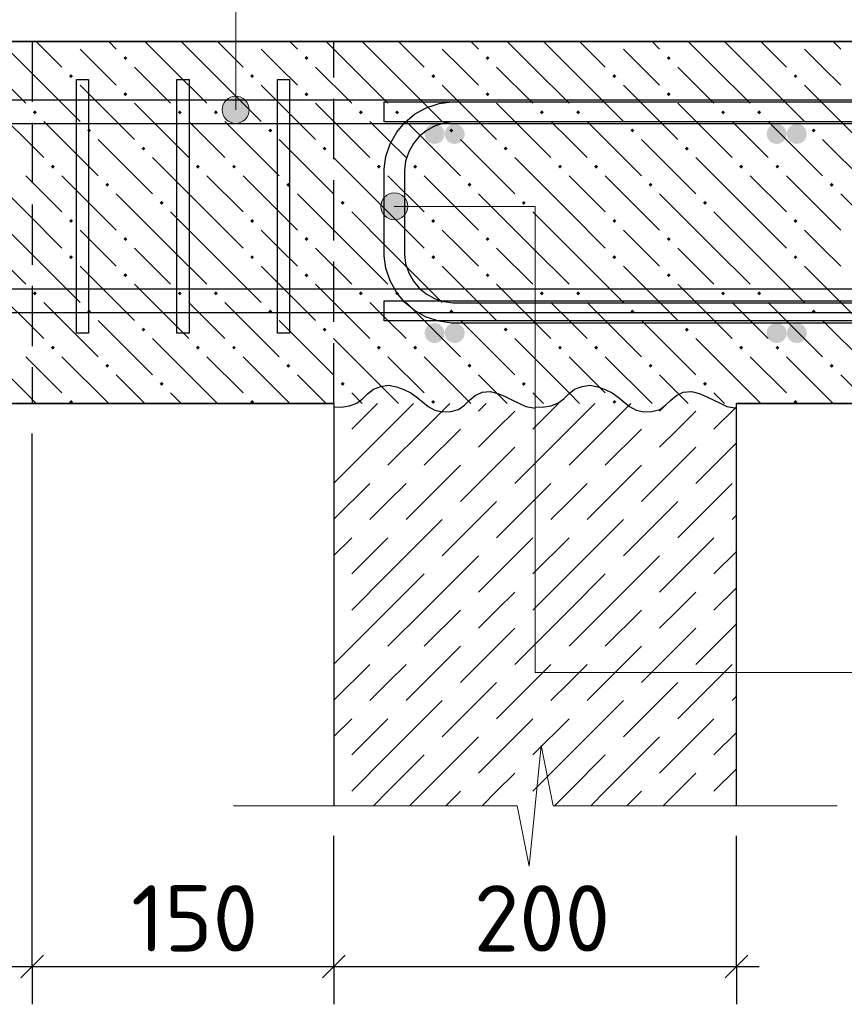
# Model space of a CAD drawing. Header units: millimetres. Extents: x 40580 to 1930067, y -240640 to 81020.
# Tile 496 of 656: x 1171554 to 1174286, y -217008 to -213744. Entities that reach past the tile are written whole.
import ezdxf

# ---------------------------------------------------------------- set-up
doc = ezdxf.new("R2010")
doc.units = ezdxf.units.MM
doc.linetypes.add('______2', pattern=[270, 200, -70])
for name, color, linetype, lineweight in [('Standard', 7, 'Continuous', 25), ('ЖБ Перекрытие верхний уровень', 7, 'Continuous', 35), ('Позиционная метка номер позиции', 7, 'Continuous', 13), ('Примечания', 7, 'Continuous', 13), ('Ребро вкладыша арматура S1', 52, 'Continuous', 25), ('Ребро вкладыша арматура поперечная AW', 52, 'Continuous', 25), ('Фоновоя арматура Х1', 52, 'Continuous', 25)]:
    doc.layers.add(name, color=color, linetype=linetype, lineweight=lineweight)
doc.layers.add('ЖБ Стена верхний уровень', color=7, linetype='______2', true_color=0x656565)
doc.styles.add('ISOCPEUR', font='isocpeur.ttf')

msp = doc.modelspace()

# ---------------------------------------------------------------- hatches: boundary and pattern name
at = {"layer": 'ЖБ Перекрытие верхний уровень', "linetype": 'Continuous', "lineweight": -3, "transparency": 33554687}
for points in [[(1171725.5, -213815.9), (1171723.9, -213817.5), (1171722.3, -213815.9)], [(1172325.5, -213815.9), (1172323.9, -213817.5), (1172322.3, -213815.9)], [(1172925.5, -213815.9), (1172923.9, -213817.5), (1172922.3, -213815.9)], [(1173525.5, -213815.9), (1173523.9, -213817.5), (1173522.3, -213815.9)], [(1174125.5, -213815.9), (1174123.9, -213817.5), (1174122.3, -213815.9)], [(1171897.4, -213871), (1171903.9, -213864.5), (1171910.4, -213871), (1171903.9, -213877.5)], [(1172497.4, -213871), (1172503.9, -213864.5), (1172510.4, -213871), (1172503.9, -213877.5)], [(1173097.4, -213871), (1173103.9, -213864.5), (1173110.4, -213871), (1173103.9, -213877.5)], [(1173697.4, -213871), (1173703.9, -213864.5), (1173710.4, -213871), (1173703.9, -213877.5)], [(1171717.4, -213931), (1171723.9, -213924.5), (1171730.4, -213931), (1171723.9, -213937.5)], [(1172317.4, -213931), (1172323.9, -213924.5), (1172330.4, -213931), (1172323.9, -213937.5)], [(1172917.4, -213931), (1172923.9, -213924.5), (1172930.4, -213931), (1172923.9, -213937.5)], [(1173517.4, -213931), (1173523.9, -213924.5), (1173530.4, -213931), (1173523.9, -213937.5)], [(1174117.4, -213931), (1174123.9, -213924.5), (1174130.4, -213931), (1174123.9, -213937.5)], [(1171897.4, -213991), (1171903.9, -213984.5), (1171910.4, -213991), (1171903.9, -213997.5)], [(1172497.4, -213991), (1172503.9, -213984.5), (1172510.4, -213991), (1172503.9, -213997.5)], [(1173097.4, -213991), (1173103.9, -213984.5), (1173110.4, -213991), (1173103.9, -213997.5)], [(1173697.4, -213991), (1173703.9, -213984.5), (1173710.4, -213991), (1173703.9, -213997.5)], [(1171597.4, -214051), (1171603.9, -214044.5), (1171610.4, -214051), (1171603.9, -214057.5)], [(1172077.4, -214051), (1172083.9, -214044.5), (1172090.4, -214051), (1172083.9, -214057.5)], [(1172197.4, -214051), (1172203.9, -214044.5), (1172210.4, -214051), (1172203.9, -214057.5)], [(1172677.4, -214051), (1172683.9, -214044.5), (1172690.4, -214051), (1172683.9, -214057.5)], [(1172797.4, -214051), (1172803.9, -214044.5), (1172810.4, -214051), (1172803.9, -214057.5)], [(1173277.4, -214051), (1173283.9, -214044.5), (1173290.4, -214051), (1173283.9, -214057.5)], [(1173397.4, -214051), (1173403.9, -214044.5), (1173410.4, -214051), (1173403.9, -214057.5)], [(1173877.4, -214051), (1173883.9, -214044.5), (1173890.4, -214051), (1173883.9, -214057.5)], [(1173997.4, -214051), (1174003.9, -214044.5), (1174010.4, -214051), (1174003.9, -214057.5)], [(1171777.4, -214111), (1171783.9, -214104.5), (1171790.4, -214111), (1171783.9, -214117.5)], [(1172377.4, -214111), (1172383.9, -214104.5), (1172390.4, -214111), (1172383.9, -214117.5)], [(1172977.4, -214111), (1172983.9, -214104.5), (1172990.4, -214111), (1172983.9, -214117.5)], [(1173577.4, -214111), (1173583.9, -214104.5), (1173590.4, -214111), (1173583.9, -214117.5)], [(1174177.4, -214111), (1174183.9, -214104.5), (1174190.4, -214111), (1174183.9, -214117.5)], [(1171957.4, -214171), (1171963.9, -214164.5), (1171970.4, -214171), (1171963.9, -214177.5)], [(1172557.4, -214171), (1172563.9, -214164.5), (1172570.4, -214171), (1172563.9, -214177.5)], [(1173157.4, -214171), (1173163.9, -214164.5), (1173170.4, -214171), (1173163.9, -214177.5)], [(1173757.4, -214171), (1173763.9, -214164.5), (1173770.4, -214171), (1173763.9, -214177.5)], [(1171657.4, -214231), (1171663.9, -214224.5), (1171670.4, -214231), (1171663.9, -214237.5)], [(1172137.4, -214231), (1172143.9, -214224.5), (1172150.4, -214231), (1172143.9, -214237.5)], [(1172257.4, -214231), (1172263.9, -214224.5), (1172270.4, -214231), (1172263.9, -214237.5)], [(1172737.4, -214231), (1172743.9, -214224.5), (1172750.4, -214231), (1172743.9, -214237.5)], [(1172857.4, -214231), (1172863.9, -214224.5), (1172870.4, -214231), (1172863.9, -214237.5)], [(1173337.4, -214231), (1173343.9, -214224.5), (1173350.4, -214231), (1173343.9, -214237.5)], [(1173457.4, -214231), (1173463.9, -214224.5), (1173470.4, -214231), (1173463.9, -214237.5)], [(1173937.4, -214231), (1173943.9, -214224.5), (1173950.4, -214231), (1173943.9, -214237.5)], [(1174057.4, -214231), (1174063.9, -214224.5), (1174070.4, -214231), (1174063.9, -214237.5)], [(1171837.4, -214291), (1171843.9, -214284.5), (1171850.4, -214291), (1171843.9, -214297.5)], [(1172437.4, -214291), (1172443.9, -214284.5), (1172450.4, -214291), (1172443.9, -214297.5)], [(1173037.4, -214291), (1173043.9, -214284.5), (1173050.4, -214291), (1173043.9, -214297.5)], [(1173637.4, -214291), (1173643.9, -214284.5), (1173650.4, -214291), (1173643.9, -214297.5)], [(1174237.4, -214291), (1174243.9, -214284.5), (1174250.4, -214291), (1174243.9, -214297.5)], [(1172017.4, -214351), (1172023.9, -214344.5), (1172030.4, -214351), (1172023.9, -214357.5)], [(1172617.4, -214351), (1172623.9, -214344.5), (1172630.4, -214351), (1172623.9, -214357.5)], [(1173217.4, -214351), (1173223.9, -214344.5), (1173230.4, -214351), (1173223.9, -214357.5)], [(1173817.4, -214351), (1173823.9, -214344.5), (1173830.4, -214351), (1173823.9, -214357.5)], [(1171717.4, -214411), (1171723.9, -214404.5), (1171730.4, -214411), (1171723.9, -214417.5)], [(1172317.4, -214411), (1172323.9, -214404.5), (1172330.4, -214411), (1172323.9, -214417.5)], [(1172917.4, -214411), (1172923.9, -214404.5), (1172930.4, -214411), (1172923.9, -214417.5)], [(1173517.4, -214411), (1173523.9, -214404.5), (1173530.4, -214411), (1173523.9, -214417.5)], [(1174117.4, -214411), (1174123.9, -214404.5), (1174130.4, -214411), (1174123.9, -214417.5)], [(1171897.4, -214471), (1171903.9, -214464.5), (1171910.4, -214471), (1171903.9, -214477.5)], [(1172497.4, -214471), (1172503.9, -214464.5), (1172510.4, -214471), (1172503.9, -214477.5)], [(1173097.4, -214471), (1173103.9, -214464.5), (1173110.4, -214471), (1173103.9, -214477.5)], [(1173697.4, -214471), (1173703.9, -214464.5), (1173710.4, -214471), (1173703.9, -214477.5)], [(1171717.4, -214531), (1171723.9, -214524.5), (1171730.4, -214531), (1171723.9, -214537.5)], [(1172317.4, -214531), (1172323.9, -214524.5), (1172330.4, -214531), (1172323.9, -214537.5)], [(1172917.4, -214531), (1172923.9, -214524.5), (1172930.4, -214531), (1172923.9, -214537.5)], [(1173517.4, -214531), (1173523.9, -214524.5), (1173530.4, -214531), (1173523.9, -214537.5)], [(1174117.4, -214531), (1174123.9, -214524.5), (1174130.4, -214531), (1174123.9, -214537.5)], [(1171897.4, -214591), (1171903.9, -214584.5), (1171910.4, -214591), (1171903.9, -214597.5)], [(1172497.4, -214591), (1172503.9, -214584.5), (1172510.4, -214591), (1172503.9, -214597.5)], [(1173097.4, -214591), (1173103.9, -214584.5), (1173110.4, -214591), (1173103.9, -214597.5)], [(1173697.4, -214591), (1173703.9, -214584.5), (1173710.4, -214591), (1173703.9, -214597.5)], [(1171597.4, -214651), (1171603.9, -214644.5), (1171610.4, -214651), (1171603.9, -214657.5)], [(1172077.4, -214651), (1172083.9, -214644.5), (1172090.4, -214651), (1172083.9, -214657.5)], [(1172197.4, -214651), (1172203.9, -214644.5), (1172210.4, -214651), (1172203.9, -214657.5)], [(1172677.4, -214651), (1172683.9, -214644.5), (1172690.4, -214651), (1172683.9, -214657.5)], [(1172797.4, -214651), (1172803.9, -214644.5), (1172810.4, -214651), (1172803.9, -214657.5)], [(1173277.4, -214651), (1173283.9, -214644.5), (1173290.4, -214651), (1173283.9, -214657.5)], [(1173397.4, -214651), (1173403.9, -214644.5), (1173410.4, -214651), (1173403.9, -214657.5)], [(1173877.4, -214651), (1173883.9, -214644.5), (1173890.4, -214651), (1173883.9, -214657.5)], [(1173997.4, -214651), (1174003.9, -214644.5), (1174010.4, -214651), (1174003.9, -214657.5)], [(1171777.4, -214711), (1171783.9, -214704.5), (1171790.4, -214711), (1171783.9, -214717.5)], [(1172377.4, -214711), (1172383.9, -214704.5), (1172390.4, -214711), (1172383.9, -214717.5)], [(1172977.4, -214711), (1172983.9, -214704.5), (1172990.4, -214711), (1172983.9, -214717.5)], [(1173577.4, -214711), (1173583.9, -214704.5), (1173590.4, -214711), (1173583.9, -214717.5)], [(1174177.4, -214711), (1174183.9, -214704.5), (1174190.4, -214711), (1174183.9, -214717.5)], [(1171957.4, -214771), (1171963.9, -214764.5), (1171970.4, -214771), (1171963.9, -214777.5)], [(1172557.4, -214771), (1172563.9, -214764.5), (1172570.4, -214771), (1172563.9, -214777.5)], [(1173157.4, -214771), (1173163.9, -214764.5), (1173170.4, -214771), (1173163.9, -214777.5)], [(1173757.4, -214771), (1173763.9, -214764.5), (1173770.4, -214771), (1173763.9, -214777.5)], [(1171657.4, -214831), (1171663.9, -214824.5), (1171670.4, -214831), (1171663.9, -214837.5)], [(1172137.4, -214831), (1172143.9, -214824.5), (1172150.4, -214831), (1172143.9, -214837.5)], [(1172257.4, -214831), (1172263.9, -214824.5), (1172270.4, -214831), (1172263.9, -214837.5)], [(1172737.4, -214831), (1172743.9, -214824.5), (1172750.4, -214831), (1172743.9, -214837.5)], [(1172857.4, -214831), (1172863.9, -214824.5), (1172870.4, -214831), (1172863.9, -214837.5)], [(1173337.4, -214831), (1173343.9, -214824.5), (1173350.4, -214831), (1173343.9, -214837.5)], [(1173457.4, -214831), (1173463.9, -214824.5), (1173470.4, -214831), (1173463.9, -214837.5)], [(1173937.4, -214831), (1173943.9, -214824.5), (1173950.4, -214831), (1173943.9, -214837.5)], [(1174057.4, -214831), (1174063.9, -214824.5), (1174070.4, -214831), (1174063.9, -214837.5)], [(1171837.4, -214891), (1171843.9, -214884.5), (1171850.4, -214891), (1171843.9, -214897.5)], [(1172437.4, -214891), (1172443.9, -214884.5), (1172450.4, -214891), (1172443.9, -214897.5)], [(1173037.4, -214891), (1173043.9, -214884.5), (1173050.4, -214891), (1173043.9, -214897.5)], [(1173637.4, -214891), (1173643.9, -214884.5), (1173650.4, -214891), (1173643.9, -214897.5)], [(1174237.4, -214891), (1174243.9, -214884.5), (1174250.4, -214891), (1174243.9, -214897.5)], [(1172017.4, -214951), (1172023.9, -214944.5), (1172030.4, -214951), (1172023.9, -214957.5)], [(1172617.4, -214951), (1172623.9, -214944.5), (1172630.4, -214951), (1172623.9, -214957.5)], [(1173217.4, -214951), (1173223.9, -214944.5), (1173230.4, -214951), (1173223.9, -214957.5)], [(1173817.4, -214951), (1173823.9, -214944.5), (1173830.4, -214951), (1173823.9, -214957.5)], [(1171717.4, -215011), (1171723.9, -215004.5), (1171730.4, -215011), (1171725.4, -215015.9), (1171722.3, -215015.9)], [(1172317.4, -215011), (1172323.9, -215004.5), (1172330.4, -215011), (1172325.4, -215015.9), (1172322.3, -215015.9)], [(1172917.4, -215011), (1172923.9, -215004.5), (1172930.4, -215011), (1172925.4, -215015.9), (1172922.3, -215015.9)], [(1173517.4, -215011), (1173523.9, -215004.5), (1173530.4, -215011), (1173525.4, -215015.9), (1173522.3, -215015.9)], [(1174117.4, -215011), (1174123.9, -215004.5), (1174130.4, -215011), (1174125.4, -215015.9), (1174122.3, -215015.9)]]:
    msp.add_hatch(color=7, dxfattribs=at).paths.add_polyline_path(points, flags=16)
at = {"layer": 'Позиционная метка номер позиции', "linetype": 'Continuous', "lineweight": 13, "transparency": 33554687}
for points in [[(1172230.7, -214020.1), (1172308.1, -214020.1), (1172291.9, -214003.9)], [(1172230.7, -214020.1), (1172291.9, -214003.9), (1172246.9, -214003.9)], [(1172246.9, -214003.9), (1172291.9, -214003.9), (1172269.4, -213997.6)], [(1172224.4, -214042.6), (1172314.4, -214042.6), (1172308.1, -214020.1)], [(1172224.4, -214042.6), (1172308.1, -214020.1), (1172230.7, -214020.1)], [(1172230.7, -214065.1), (1172314.4, -214042.6), (1172224.4, -214042.6)], [(1172230.7, -214065.1), (1172308.1, -214065.1), (1172314.4, -214042.6)], [(1172246.9, -214081.3), (1172308.1, -214065.1), (1172230.7, -214065.1)], [(1172246.9, -214081.3), (1172291.9, -214081.3), (1172308.1, -214065.1)], [(1172291.9, -214081.3), (1172246.9, -214081.3), (1172269.4, -214087.6)], [(1172756.2, -214340.1), (1172772.4, -214401.3), (1172772.4, -214323.9)], [(1172772.4, -214323.9), (1172794.9, -214407.6), (1172794.9, -214317.6)], [(1172772.4, -214323.9), (1172772.4, -214401.3), (1172794.9, -214407.6)], [(1172794.9, -214317.6), (1172794.9, -214407.6), (1172817.4, -214401.3)], [(1172794.9, -214317.6), (1172817.4, -214401.3), (1172817.4, -214323.9)], [(1172817.4, -214323.9), (1172817.4, -214401.3), (1172833.6, -214385.1)], [(1172817.4, -214323.9), (1172833.6, -214385.1), (1172833.6, -214340.1)], [(1172756.2, -214385.1), (1172756.2, -214340.1), (1172749.9, -214362.6)], [(1172756.2, -214340.1), (1172756.2, -214385.1), (1172772.4, -214401.3)], [(1172833.6, -214340.1), (1172833.6, -214385.1), (1172839.9, -214362.6)]]:
    msp.add_hatch(color=7, dxfattribs=at).paths.add_polyline_path(points)
at = {"layer": 'Фоновоя арматура Х1', "linetype": 'Continuous', "lineweight": -3, "transparency": 33554687}
for points in [[(1172961.6, -214122.6), (1172959, -214109.9), (1172951.8, -214099), (1172941, -214091.8), (1172928.2, -214089.3), (1172915.5, -214091.8), (1172904.7, -214099), (1172897.4, -214109.9), (1172894.9, -214122.6), (1172897.4, -214135.4), (1172904.7, -214146.2), (1172915.5, -214153.4), (1172928.2, -214155.9), (1172941, -214153.4), (1172951.8, -214146.2), (1172959, -214135.4)], [(1173028.2, -214122.6), (1173025.7, -214109.9), (1173018.5, -214099), (1173007.7, -214091.8), (1172994.9, -214089.3), (1172982.2, -214091.8), (1172971.3, -214099), (1172964.1, -214109.9), (1172961.6, -214122.6), (1172964.1, -214135.4), (1172971.3, -214146.2), (1172982.2, -214153.4), (1172994.9, -214155.9), (1173007.7, -214153.4), (1173018.5, -214146.2), (1173025.7, -214135.4)], [(1174094.9, -214122.6), (1174092.4, -214109.9), (1174085.1, -214099), (1174074.3, -214091.8), (1174061.6, -214089.3), (1174048.8, -214091.8), (1174038, -214099), (1174030.8, -214109.9), (1174028.2, -214122.6), (1174030.8, -214135.4), (1174038, -214146.2), (1174048.8, -214153.4), (1174061.6, -214155.9), (1174074.3, -214153.4), (1174085.1, -214146.2), (1174092.4, -214135.4)], [(1174161.6, -214122.6), (1174159, -214109.9), (1174151.8, -214099), (1174141, -214091.8), (1174128.2, -214089.3), (1174115.5, -214091.8), (1174104.7, -214099), (1174097.4, -214109.9), (1174094.9, -214122.6), (1174097.4, -214135.4), (1174104.7, -214146.2), (1174115.5, -214153.4), (1174128.2, -214155.9), (1174141, -214153.4), (1174151.8, -214146.2), (1174159, -214135.4)], [(1172961.6, -214782.6), (1172959, -214769.8), (1172951.8, -214759), (1172941, -214751.8), (1172928.2, -214749.3), (1172915.5, -214751.8), (1172904.7, -214759), (1172897.4, -214769.8), (1172894.9, -214782.6), (1172897.4, -214795.4), (1172904.7, -214806.2), (1172915.5, -214813.4), (1172928.2, -214815.9), (1172941, -214813.4), (1172951.8, -214806.2), (1172959, -214795.4)], [(1173028.2, -214782.6), (1173025.7, -214769.8), (1173018.5, -214759), (1173007.7, -214751.8), (1172994.9, -214749.3), (1172982.2, -214751.8), (1172971.3, -214759), (1172964.1, -214769.8), (1172961.6, -214782.6), (1172964.1, -214795.4), (1172971.3, -214806.2), (1172982.2, -214813.4), (1172994.9, -214815.9), (1173007.7, -214813.4), (1173018.5, -214806.2), (1173025.7, -214795.4)], [(1174094.9, -214782.6), (1174092.4, -214769.8), (1174085.1, -214759), (1174074.3, -214751.8), (1174061.6, -214749.3), (1174048.8, -214751.8), (1174038, -214759), (1174030.8, -214769.8), (1174028.2, -214782.6), (1174030.8, -214795.4), (1174038, -214806.2), (1174048.8, -214813.4), (1174061.6, -214815.9), (1174074.3, -214813.4), (1174085.1, -214806.2), (1174092.4, -214795.4)], [(1174161.6, -214782.6), (1174159, -214769.8), (1174151.8, -214759), (1174141, -214751.8), (1174128.2, -214749.3), (1174115.5, -214751.8), (1174104.7, -214759), (1174097.4, -214769.8), (1174094.9, -214782.6), (1174097.4, -214795.4), (1174104.7, -214806.2), (1174115.5, -214813.4), (1174128.2, -214815.9), (1174141, -214813.4), (1174151.8, -214806.2), (1174159, -214795.4)]]:
    msp.add_hatch(color=7, dxfattribs=at).paths.add_polyline_path(points)

# ---------------------------------------------------------------- linework, layer by layer
at = {"color": 38, "linetype": 'Continuous', "lineweight": 25, "true_color": 0x5f1e0f, "transparency": 33554687}
for points in [[(1175628.2, -214749.3), (1172983.9, -214749.3), (1172943.2, -214743.6), (1172900.9, -214729.7), (1172861.9, -214707.8), (1172829.8, -214681), (1172803, -214648.9), (1172781.2, -214610), (1172767.2, -214567.6), (1172761.6, -214527), (1172761.6, -214238.2), (1172767.2, -214197.6), (1172781.2, -214155.2), (1172803, -214116.3), (1172829.8, -214084.2), (1172861.9, -214057.4), (1172900.9, -214035.6), (1172943.2, -214021.6), (1172983.9, -214015.9), (1175628.2, -214015.9)], [(1175628.2, -214749.3), (1172983.9, -214749.3), (1172943.2, -214743.6), (1172900.9, -214729.7), (1172861.9, -214707.8), (1172829.8, -214681), (1172803, -214648.9), (1172781.2, -214610), (1172767.2, -214567.6), (1172761.6, -214527), (1172761.6, -214238.2), (1172767.2, -214197.6), (1172781.2, -214155.2), (1172803, -214116.3), (1172829.8, -214084.2), (1172861.9, -214057.4), (1172900.9, -214035.6), (1172943.2, -214021.6), (1172983.9, -214015.9), (1175628.2, -214015.9)], [(1175628.2, -214749.3), (1172983.9, -214749.3), (1172943.2, -214743.6), (1172900.9, -214729.7), (1172861.9, -214707.8), (1172829.8, -214681), (1172803, -214648.9), (1172781.2, -214610), (1172767.2, -214567.6), (1172761.6, -214527), (1172761.6, -214238.2), (1172767.2, -214197.6), (1172781.2, -214155.2), (1172803, -214116.3), (1172829.8, -214084.2), (1172861.9, -214057.4), (1172900.9, -214035.6), (1172943.2, -214021.6), (1172983.9, -214015.9), (1175628.2, -214015.9)], [(1175628.2, -214082.6), (1172988.5, -214082.6), (1172958.4, -214086.8), (1172927.9, -214096.9), (1172899.9, -214112.5), (1172877.1, -214131.5), (1172858.1, -214154.3), (1172842.5, -214182.2), (1172832.4, -214212.7), (1172828.2, -214242.9), (1172828.2, -214522.3), (1172832.4, -214552.5), (1172842.5, -214583), (1172858.1, -214610.9), (1172877.1, -214633.7), (1172899.9, -214652.7), (1172927.9, -214668.3), (1172958.4, -214678.4), (1172988.5, -214682.6), (1175628.2, -214682.6)], [(1175628.2, -214082.6), (1172988.5, -214082.6), (1172958.4, -214086.8), (1172927.9, -214096.9), (1172899.9, -214112.5), (1172877.1, -214131.5), (1172858.1, -214154.3), (1172842.5, -214182.2), (1172832.4, -214212.7), (1172828.2, -214242.9), (1172828.2, -214522.3), (1172832.4, -214552.5), (1172842.5, -214583), (1172858.1, -214610.9), (1172877.1, -214633.7), (1172899.9, -214652.7), (1172927.9, -214668.3), (1172958.4, -214678.4), (1172988.5, -214682.6), (1175628.2, -214682.6)], [(1175628.2, -214082.6), (1172988.5, -214082.6), (1172958.4, -214086.8), (1172927.9, -214096.9), (1172899.9, -214112.5), (1172877.1, -214131.5), (1172858.1, -214154.3), (1172842.5, -214182.2), (1172832.4, -214212.7), (1172828.2, -214242.9), (1172828.2, -214522.3), (1172832.4, -214552.5), (1172842.5, -214583), (1172858.1, -214610.9), (1172877.1, -214633.7), (1172899.9, -214652.7), (1172927.9, -214668.3), (1172958.4, -214678.4), (1172988.5, -214682.6), (1175628.2, -214682.6)]]:
    msp.add_lwpolyline(points, dxfattribs=at)
at = {"layer": 'Standard', "color": 251, "linetype": 'Continuous', "lineweight": -3, "true_color": 0x656565, "transparency": 33554687}
for p, q in [((1173928.2, -216882.6), (1173928.2, -216449.3)), ((1171594.9, -216882.6), (1171594.9, -216757.6)), ((1172594.9, -216882.6), (1172594.9, -216757.6)), ((1173928.2, -216882.6), (1173928.2, -216757.6)), ((1171594.9, -216882.6), (1171594.9, -217007.6)), ((1172594.9, -216882.6), (1172594.9, -217007.6)), ((1173928.2, -216882.6), (1173928.2, -217007.6))]:
    msp.add_line(p, q, dxfattribs=at)
at = {"layer": 'Standard', "color": 7, "linetype": 'Continuous', "lineweight": 25, "transparency": 33554687}
for p, q in [((1171557.4, -216920.1), (1171632.4, -216845.1)), ((1172557.4, -216920.1), (1172632.4, -216845.1)), ((1173890.7, -216920.1), (1173965.7, -216845.1))]:
    msp.add_line(p, q, dxfattribs=at)
at = {"layer": 'Standard', "color": 7, "linetype": 'Continuous', "lineweight": -3, "transparency": 33554687}
for p, q in [((1162394.9, -216882.6), (1171594.9, -216882.6)), ((1171594.9, -216882.6), (1172594.9, -216882.6)), ((1172594.9, -216882.6), (1173928.2, -216882.6)), ((1173928.2, -216882.6), (1174003.2, -216882.6))]:
    msp.add_line(p, q, dxfattribs=at)
at = {"layer": 'Standard', "color": 251, "linetype": 'Continuous', "lineweight": -3, "true_color": 0x656565, "transparency": 33554687}
for points in [[(1171594.9, -216882.6), (1171594.9, -216865.6), (1171594.9, -216865.6), (1171594.9, -216865.6), (1171594.9, -216865.6), (1171594.9, -215115.9)], [(1172594.9, -216882.6), (1172594.9, -216865.6), (1172594.9, -216865.6), (1172594.9, -216449.3)]]:
    msp.add_lwpolyline(points, dxfattribs=at)
at = {"layer": 'ЖБ Перекрытие верхний уровень', "transparency": 33554687}
for p, q in [((1178928.2, -213815.9), (1162394.9, -213815.9)), ((1162394.9, -215015.9), (1172594.9, -215015.9)), ((1173928.2, -215015.9), (1178928.2, -215015.9))]:
    msp.add_line(p, q, dxfattribs=at)
at = {"layer": 'ЖБ Перекрытие верхний уровень', "color": 9, "linetype": 'Continuous', "lineweight": -3, "true_color": 0xc7c7c7, "transparency": 33554687}
for p, q in [((1171488.8, -213815.9), (1171573.9, -213901)), ((1171608.8, -213815.9), (1171693.9, -213901)), ((1171813.9, -213901), (1171753.9, -213841)), ((1171848.8, -213815.9), (1171873.9, -213841)), ((1172053.9, -213901), (1171968.8, -213815.9)), ((1172088.8, -213815.9), (1172173.9, -213901)), ((1172208.8, -213815.9), (1172293.9, -213901)), ((1172413.9, -213901), (1172353.9, -213841)), ((1172448.8, -213815.9), (1172473.9, -213841)), ((1172653.9, -213901), (1172568.8, -213815.9)), ((1172688.8, -213815.9), (1172773.9, -213901)), ((1172808.8, -213815.9), (1172893.9, -213901)), ((1173013.9, -213901), (1172953.9, -213841)), ((1173048.8, -213815.9), (1173073.9, -213841)), ((1173253.9, -213901), (1173168.8, -213815.9)), ((1173288.8, -213815.9), (1173373.9, -213901)), ((1173408.8, -213815.9), (1173493.9, -213901)), ((1173613.9, -213901), (1173553.9, -213841)), ((1173648.8, -213815.9), (1173673.9, -213841)), ((1173853.9, -213901), (1173768.8, -213815.9)), ((1173888.8, -213815.9), (1173973.9, -213901)), ((1174008.8, -213815.9), (1174093.9, -213901)), ((1174213.9, -213901), (1174153.9, -213841)), ((1174248.8, -213815.9), (1174273.9, -213841)), ((1171453.9, -213901), (1171573.9, -214021)), ((1171573.9, -213901), (1171753.9, -214081)), ((1171873.9, -213961), (1171813.9, -213901)), ((1171933.9, -213901), (1172053.9, -214021)), ((1172053.9, -213901), (1172173.9, -214021)), ((1172173.9, -213901), (1172353.9, -214081)), ((1172473.9, -213961), (1172413.9, -213901)), ((1172533.9, -213901), (1172653.9, -214021)), ((1172653.9, -213901), (1172773.9, -214021)), ((1172773.9, -213901), (1172953.9, -214081)), ((1173073.9, -213961), (1173013.9, -213901)), ((1173133.9, -213901), (1173253.9, -214021)), ((1173253.9, -213901), (1173373.9, -214021)), ((1173373.9, -213901), (1173553.9, -214081)), ((1173673.9, -213961), (1173613.9, -213901)), ((1173733.9, -213901), (1173853.9, -214021)), ((1173853.9, -213901), (1173973.9, -214021)), ((1173973.9, -213901), (1174153.9, -214081)), ((1174273.9, -213961), (1174213.9, -213901)), ((1171753.9, -213961), (1171933.9, -214141)), ((1172353.9, -213961), (1172533.9, -214141)), ((1172953.9, -213961), (1173133.9, -214141)), ((1173553.9, -213961), (1173733.9, -214141)), ((1174153.9, -213961), (1174333.9, -214141)), ((1171933.9, -214021), (1172113.9, -214201)), ((1172533.9, -214021), (1172713.9, -214201)), ((1173133.9, -214021), (1173313.9, -214201)), ((1173733.9, -214021), (1173913.9, -214201)), ((1171573.9, -214141), (1171513.9, -214081)), ((1171633.9, -214081), (1171813.9, -214261)), ((1172173.9, -214141), (1172113.9, -214081)), ((1172233.9, -214081), (1172413.9, -214261)), ((1172773.9, -214141), (1172713.9, -214081)), ((1172833.9, -214081), (1173013.9, -214261)), ((1173373.9, -214141), (1173313.9, -214081)), ((1173433.9, -214081), (1173613.9, -214261)), ((1173973.9, -214141), (1173913.9, -214081)), ((1174033.9, -214081), (1174213.9, -214261)), ((1171633.9, -214201), (1171573.9, -214141)), ((1171813.9, -214141), (1171993.9, -214321)), ((1172233.9, -214201), (1172173.9, -214141)), ((1172413.9, -214141), (1172593.9, -214321)), ((1172833.9, -214201), (1172773.9, -214141)), ((1173013.9, -214141), (1173193.9, -214321)), ((1173433.9, -214201), (1173373.9, -214141)), ((1173613.9, -214141), (1173793.9, -214321)), ((1174033.9, -214201), (1173973.9, -214141)), ((1174213.9, -214141), (1174393.9, -214321)), ((1171573.9, -214381), (1171393.9, -214201)), ((1172173.9, -214381), (1171993.9, -214201)), ((1172773.9, -214381), (1172593.9, -214201)), ((1173373.9, -214381), (1173193.9, -214201)), ((1173973.9, -214381), (1173793.9, -214201)), ((1171573.9, -214261), (1171693.9, -214381)), ((1171693.9, -214261), (1171873.9, -214441)), ((1172173.9, -214261), (1172293.9, -214381)), ((1172293.9, -214261), (1172473.9, -214441)), ((1172773.9, -214261), (1172893.9, -214381)), ((1172893.9, -214261), (1173073.9, -214441)), ((1173373.9, -214261), (1173493.9, -214381)), ((1173493.9, -214261), (1173673.9, -214441)), ((1173973.9, -214261), (1174093.9, -214381)), ((1174093.9, -214261), (1174273.9, -214441)), ((1172053.9, -214501), (1171873.9, -214321)), ((1172653.9, -214501), (1172473.9, -214321)), ((1173253.9, -214501), (1173073.9, -214321)), ((1173853.9, -214501), (1173673.9, -214321)), ((1174453.9, -214501), (1174273.9, -214321)), ((1171453.9, -214381), (1171573.9, -214501)), ((1171573.9, -214381), (1171693.9, -214501)), ((1172053.9, -214381), (1172173.9, -214501)), ((1172173.9, -214381), (1172293.9, -214501)), ((1172653.9, -214381), (1172773.9, -214501)), ((1172773.9, -214381), (1172893.9, -214501)), ((1173253.9, -214381), (1173373.9, -214501)), ((1173373.9, -214381), (1173493.9, -214501)), ((1173853.9, -214381), (1173973.9, -214501)), ((1173973.9, -214381), (1174093.9, -214501)), ((1171813.9, -214501), (1171753.9, -214441)), ((1172413.9, -214501), (1172353.9, -214441)), ((1173013.9, -214501), (1172953.9, -214441)), ((1173613.9, -214501), (1173553.9, -214441)), ((1174213.9, -214501), (1174153.9, -214441)), ((1171453.9, -214501), (1171573.9, -214621)), ((1171573.9, -214501), (1171753.9, -214681)), ((1171873.9, -214561), (1171813.9, -214501)), ((1171933.9, -214501), (1172053.9, -214621)), ((1172053.9, -214501), (1172173.9, -214621)), ((1172173.9, -214501), (1172353.9, -214681)), ((1172473.9, -214561), (1172413.9, -214501)), ((1172533.9, -214501), (1172653.9, -214621)), ((1172653.9, -214501), (1172773.9, -214621)), ((1172773.9, -214501), (1172953.9, -214681)), ((1173073.9, -214561), (1173013.9, -214501)), ((1173133.9, -214501), (1173253.9, -214621)), ((1173253.9, -214501), (1173373.9, -214621)), ((1173373.9, -214501), (1173553.9, -214681)), ((1173673.9, -214561), (1173613.9, -214501)), ((1173733.9, -214501), (1173853.9, -214621)), ((1173853.9, -214501), (1173973.9, -214621)), ((1173973.9, -214501), (1174153.9, -214681)), ((1174273.9, -214561), (1174213.9, -214501)), ((1171753.9, -214561), (1171933.9, -214741)), ((1172353.9, -214561), (1172533.9, -214741)), ((1172953.9, -214561), (1173133.9, -214741)), ((1173553.9, -214561), (1173733.9, -214741)), ((1174153.9, -214561), (1174333.9, -214741)), ((1171933.9, -214621), (1172113.9, -214801)), ((1172533.9, -214621), (1172713.9, -214801)), ((1173133.9, -214621), (1173313.9, -214801)), ((1173733.9, -214621), (1173913.9, -214801)), ((1171573.9, -214741), (1171513.9, -214681)), ((1171633.9, -214681), (1171813.9, -214861)), ((1172173.9, -214741), (1172113.9, -214681)), ((1172233.9, -214681), (1172413.9, -214861)), ((1172773.9, -214741), (1172713.9, -214681)), ((1172833.9, -214681), (1173013.9, -214861)), ((1173373.9, -214741), (1173313.9, -214681)), ((1173433.9, -214681), (1173613.9, -214861)), ((1173973.9, -214741), (1173913.9, -214681)), ((1174033.9, -214681), (1174213.9, -214861)), ((1171633.9, -214801), (1171573.9, -214741)), ((1171813.9, -214741), (1171993.9, -214921)), ((1172233.9, -214801), (1172173.9, -214741)), ((1172413.9, -214741), (1172593.9, -214921)), ((1172833.9, -214801), (1172773.9, -214741)), ((1173013.9, -214741), (1173193.9, -214921)), ((1173433.9, -214801), (1173373.9, -214741)), ((1173613.9, -214741), (1173793.9, -214921)), ((1174033.9, -214801), (1173973.9, -214741)), ((1174213.9, -214741), (1174393.9, -214921)), ((1171573.9, -214981), (1171393.9, -214801)), ((1172173.9, -214981), (1171993.9, -214801)), ((1172773.9, -214981), (1172593.9, -214801)), ((1173373.9, -214981), (1173193.9, -214801)), ((1173973.9, -214981), (1173793.9, -214801)), ((1171573.9, -214861), (1171693.9, -214981)), ((1171693.9, -214861), (1171848.8, -215015.9)), ((1172173.9, -214861), (1172293.9, -214981)), ((1172293.9, -214861), (1172448.8, -215015.9)), ((1172773.9, -214861), (1172893.9, -214981)), ((1172893.9, -214861), (1173048.8, -215015.9)), ((1173373.9, -214861), (1173493.9, -214981)), ((1173493.9, -214861), (1173648.8, -215015.9)), ((1173973.9, -214861), (1174093.9, -214981)), ((1174093.9, -214861), (1174248.8, -215015.9)), ((1171968.8, -215015.9), (1171873.9, -214921)), ((1172568.8, -215015.9), (1172473.9, -214921)), ((1173168.8, -215015.9), (1173073.9, -214921)), ((1173768.8, -215015.9), (1173673.9, -214921)), ((1174368.8, -215015.9), (1174273.9, -214921)), ((1171573.9, -214981), (1171608.8, -215015.9)), ((1172053.9, -214981), (1172088.8, -215015.9)), ((1172173.9, -214981), (1172208.8, -215015.9)), ((1172653.9, -214981), (1172688.8, -215015.9)), ((1172773.9, -214981), (1172808.8, -215015.9)), ((1173253.9, -214981), (1173288.8, -215015.9)), ((1173373.9, -214981), (1173408.8, -215015.9)), ((1173853.9, -214981), (1173888.8, -215015.9)), ((1173973.9, -214981), (1174008.8, -215015.9))]:
    msp.add_line(p, q, dxfattribs=at)
at = {"layer": 'ЖБ Стена верхний уровень', "color": 7, "linetype": 'Continuous', "lineweight": -3, "transparency": 33554687}
for p, q in [((1172594.9, -215015.9), (1172594.9, -216349.3)), ((1173928.2, -216349.3), (1173928.2, -215015.9))]:
    msp.add_line(p, q, dxfattribs=at)
at = {"layer": 'ЖБ Стена верхний уровень', "color": 9, "linetype": 'Continuous', "lineweight": -3, "true_color": 0xc7c7c7, "transparency": 33554687}
for p, q in [((1172738.9, -215015.9), (1172653.9, -215101)), ((1172858.9, -215015.9), (1172773.9, -215101)), ((1172893.9, -215101), (1172978.9, -215015.9)), ((1173098.9, -215015.9), (1173073.9, -215041)), ((1173338.9, -215015.9), (1173253.9, -215101)), ((1173458.9, -215015.9), (1173373.9, -215101)), ((1173493.9, -215101), (1173578.9, -215015.9)), ((1173698.9, -215015.9), (1173673.9, -215041)), ((1173133.9, -215101), (1173193.9, -215041)), ((1173733.9, -215101), (1173793.9, -215041)), ((1173928.2, -215026.6), (1173853.9, -215101)), ((1172773.9, -215101), (1172594.9, -215280)), ((1172893.9, -215101), (1172773.9, -215221)), ((1173013.9, -215101), (1172893.9, -215221)), ((1173073.9, -215161), (1173133.9, -215101)), ((1173373.9, -215101), (1173193.9, -215281)), ((1173493.9, -215101), (1173373.9, -215221)), ((1173613.9, -215101), (1173493.9, -215221)), ((1173673.9, -215161), (1173733.9, -215101)), ((1173928.2, -215146.6), (1173793.9, -215281)), ((1173193.9, -215161), (1173013.9, -215341)), ((1173793.9, -215161), (1173613.9, -215341)), ((1173013.9, -215221), (1172833.9, -215401)), ((1173613.9, -215221), (1173433.9, -215401)), ((1172713.9, -215281), (1172594.9, -215400)), ((1172773.9, -215341), (1172833.9, -215281)), ((1173313.9, -215281), (1173133.9, -215461)), ((1173373.9, -215341), (1173433.9, -215281)), ((1173913.9, -215281), (1173733.9, -215461)), ((1172713.9, -215401), (1172773.9, -215341)), ((1173133.9, -215341), (1172953.9, -215521)), ((1173313.9, -215401), (1173373.9, -215341)), ((1173733.9, -215341), (1173553.9, -215521)), ((1172773.9, -215581), (1172953.9, -215401)), ((1173373.9, -215581), (1173553.9, -215401)), ((1173913.9, -215401), (1173928.2, -215386.6)), ((1172653.9, -215461), (1172594.9, -215520)), ((1172773.9, -215461), (1172653.9, -215581)), ((1173253.9, -215461), (1173073.9, -215641)), ((1173373.9, -215461), (1173253.9, -215581)), ((1173853.9, -215461), (1173673.9, -215641)), ((1172893.9, -215701), (1173073.9, -215521)), ((1173493.9, -215701), (1173673.9, -215521)), ((1173928.2, -215506.6), (1173853.9, -215581)), ((1172773.9, -215581), (1172653.9, -215701)), ((1172893.9, -215581), (1172773.9, -215701)), ((1173373.9, -215581), (1173253.9, -215701)), ((1173493.9, -215581), (1173373.9, -215701)), ((1173928.2, -215626.6), (1173853.9, -215701)), ((1173133.9, -215701), (1173193.9, -215641)), ((1173733.9, -215701), (1173793.9, -215641)), ((1172773.9, -215701), (1172594.9, -215880)), ((1172893.9, -215701), (1172773.9, -215821)), ((1173013.9, -215701), (1172893.9, -215821)), ((1173073.9, -215761), (1173133.9, -215701)), ((1173373.9, -215701), (1173193.9, -215881)), ((1173493.9, -215701), (1173373.9, -215821)), ((1173613.9, -215701), (1173493.9, -215821)), ((1173673.9, -215761), (1173733.9, -215701)), ((1173193.9, -215761), (1173013.9, -215941)), ((1173793.9, -215761), (1173613.9, -215941)), ((1173928.2, -215746.6), (1173793.9, -215881)), ((1173013.9, -215821), (1172833.9, -216001)), ((1173613.9, -215821), (1173433.9, -216001)), ((1172713.9, -215881), (1172594.9, -216000)), ((1172773.9, -215941), (1172833.9, -215881)), ((1173313.9, -215881), (1173133.9, -216061)), ((1173373.9, -215941), (1173433.9, -215881)), ((1173913.9, -215881), (1173733.9, -216061)), ((1172713.9, -216001), (1172773.9, -215941)), ((1173133.9, -215941), (1172953.9, -216121)), ((1173313.9, -216001), (1173373.9, -215941)), ((1173733.9, -215941), (1173553.9, -216121)), ((1173913.9, -216001), (1173928.2, -215986.6)), ((1172773.9, -216181), (1172953.9, -216001)), ((1173373.9, -216181), (1173553.9, -216001)), ((1172653.9, -216061), (1172594.9, -216120)), ((1172773.9, -216061), (1172653.9, -216181)), ((1173253.9, -216061), (1173073.9, -216241)), ((1173373.9, -216061), (1173253.9, -216181)), ((1173853.9, -216061), (1173673.9, -216241)), ((1172893.9, -216301), (1173073.9, -216121)), ((1173493.9, -216301), (1173673.9, -216121)), ((1173928.2, -216106.6), (1173853.9, -216181)), ((1172773.9, -216181), (1172653.9, -216301)), ((1172893.9, -216181), (1172773.9, -216301)), ((1173373.9, -216181), (1173253.9, -216301)), ((1173493.9, -216181), (1173373.9, -216301)), ((1173133.9, -216301), (1173193.9, -216241)), ((1173733.9, -216301), (1173793.9, -216241)), ((1173928.2, -216226.6), (1173853.9, -216301)), ((1172773.9, -216301), (1172725.6, -216349.3)), ((1172893.9, -216301), (1172845.6, -216349.3)), ((1173013.9, -216301), (1172965.6, -216349.3)), ((1173085.6, -216349.3), (1173133.9, -216301)), ((1173373.9, -216301), (1173325.6, -216349.3)), ((1173493.9, -216301), (1173445.6, -216349.3)), ((1173613.9, -216301), (1173565.6, -216349.3)), ((1173685.6, -216349.3), (1173733.9, -216301)), ((1173928.2, -216346.6), (1173925.6, -216349.3))]:
    msp.add_line(p, q, dxfattribs=at)
at = {"layer": 'Позиционная метка номер позиции', "color": 7, "linetype": 'Continuous', "lineweight": 13, "transparency": 33554687}
for p, q in [((1172269.4, -213997.6), (1172269.4, -213997.6)), ((1172224.4, -214042.6), (1172224.4, -214042.6)), ((1172314.4, -214042.6), (1172314.4, -214042.6)), ((1172269.4, -214087.6), (1172269.4, -214087.6)), ((1172794.9, -214317.6), (1172794.9, -214317.6)), ((1172749.9, -214362.6), (1172749.9, -214362.6)), ((1172839.9, -214362.6), (1172839.9, -214362.6)), ((1172794.9, -214407.6), (1172794.9, -214407.6))]:
    msp.add_line(p, q, dxfattribs=at)
for points in [[(1172269.4, -214042.6), (1172269.4, -212899.3), (1169512.9, -212899.3)], [(1172794.9, -214362.6), (1173261.6, -214362.6), (1173261.6, -215907.6), (1177278.3, -215907.6)]]:
    msp.add_lwpolyline(points, dxfattribs=at)
for centre in [(1172269.4, -214042.6), (1172794.9, -214362.6)]:
    msp.add_circle(centre, 45, dxfattribs=at)
at = {"layer": 'Примечания', "color": 253, "linetype": '______2', "lineweight": -3, "true_color": 0xababab, "transparency": 33554687}
for p, q in [((1171594.9, -213815.9), (1171594.9, -215015.9)), ((1172594.9, -215015.9), (1172594.9, -213815.9))]:
    msp.add_line(p, q, dxfattribs=at)
at = {"layer": 'Примечания', "color": 7, "linetype": 'Continuous', "lineweight": 25, "transparency": 33554687}
msp.add_line((1173928.2, -215027.6), (1173928.2, -215027.6), dxfattribs=at)
at = {"layer": 'Примечания', "color": 7, "linetype": 'Continuous', "lineweight": 13, "transparency": 33554687}
for p, q in [((1173281.6, -216149.3), (1173241.6, -216549.3)), ((1173321.6, -216349.3), (1173281.6, -216149.3)), ((1172261.6, -216349.3), (1172261.6, -216349.3)), ((1173201.6, -216349.3), (1172261.6, -216349.3)), ((1173241.6, -216549.3), (1173201.6, -216349.3)), ((1174261.6, -216349.3), (1173321.6, -216349.3))]:
    msp.add_line(p, q, dxfattribs=at)
at = {"layer": 'Примечания', "color": 7, "linetype": 'Continuous', "lineweight": 25, "transparency": 33554687}
for points in [[(1172594.9, -215027.6), (1172619.6, -215027.9), (1172646.2, -215024.1), (1172670.2, -215015.3), (1172689.6, -215000.7), (1172706.2, -214983.5), (1172725.6, -214968.9), (1172750.2, -214960.1), (1172776.2, -214955), (1172802.2, -214960.7), (1172826.2, -214970.2), (1172849.6, -214980.9), (1172869.6, -214995.1), (1172888.2, -215010.5), (1172906.9, -215025.7), (1172929.6, -215037.7), (1172954.9, -215044.1), (1172981.6, -215043.1), (1173007.6, -215036.1), (1173026.9, -215021.9), (1173044.2, -215005.2), (1173062.9, -214990), (1173085.6, -214978.7), (1173112.2, -214976.1), (1173138.2, -214982.5), (1173161.6, -214992.6), (1173184.2, -215003.9), (1173207.6, -215015), (1173230.2, -215025.7), (1173256.2, -215030.8), (1173261.6, -215031.3)], [(1173261.6, -215027.6), (1173286.2, -215027.9), (1173312.9, -215024.1), (1173336.9, -215015.3), (1173356.2, -215000.7), (1173372.9, -214983.5), (1173392.2, -214968.9), (1173416.9, -214960.1), (1173442.9, -214955), (1173468.9, -214960.7), (1173492.9, -214970.2), (1173516.2, -214980.9), (1173536.2, -214995.1), (1173554.9, -215010.5), (1173573.6, -215025.7), (1173596.2, -215037.7), (1173621.6, -215044.1), (1173648.2, -215043.1), (1173674.2, -215036.1), (1173693.6, -215021.9), (1173710.9, -215005.2), (1173729.6, -214990), (1173752.2, -214978.7), (1173778.9, -214976.1), (1173804.9, -214982.5), (1173828.2, -214992.6), (1173850.9, -215003.9), (1173874.2, -215015), (1173896.9, -215025.7), (1173922.9, -215030.8), (1173928.2, -215031.3)]]:
    msp.add_lwpolyline(points, dxfattribs=at)
at = {"layer": 'Ребро вкладыша арматура S1', "color": 7, "linetype": 'Continuous', "lineweight": 25, "transparency": 33554687}
for points in [[(1178594.9, -214089.3), (1165594.9, -214089.3), (1165594.9, -214009.3), (1178594.9, -214009.3), (1178594.9, -214089.3)], [(1178594.9, -214089.3), (1165594.9, -214089.3), (1165594.9, -214009.3), (1178594.9, -214009.3), (1178594.9, -214089.3)], [(1178594.9, -214089.3), (1165594.9, -214089.3), (1165594.9, -214009.3), (1178594.9, -214009.3), (1178594.9, -214089.3)], [(1178594.9, -214715.9), (1165594.9, -214715.9), (1165594.9, -214635.9), (1178594.9, -214635.9), (1178594.9, -214715.9)], [(1178594.9, -214715.9), (1165594.9, -214715.9), (1165594.9, -214635.9), (1178594.9, -214635.9), (1178594.9, -214715.9)], [(1178594.9, -214715.9), (1165594.9, -214715.9), (1165594.9, -214635.9), (1178594.9, -214635.9), (1178594.9, -214715.9)]]:
    msp.add_lwpolyline(points, dxfattribs=at)
at = {"layer": 'Ребро вкладыша арматура поперечная AW', "color": 7, "linetype": 'Continuous', "lineweight": -3, "transparency": 33554687}
for points in [[(1171741.6, -214782.6), (1171741.6, -213942.6), (1171781.6, -213942.6), (1171781.6, -214782.6), (1171741.6, -214782.6)], [(1172074.9, -214782.6), (1172074.9, -213942.6), (1172114.9, -213942.6), (1172114.9, -214782.6), (1172074.9, -214782.6)], [(1172408.2, -214782.6), (1172408.2, -213942.6), (1172448.2, -213942.6), (1172448.2, -214782.6), (1172408.2, -214782.6)]]:
    msp.add_lwpolyline(points, dxfattribs=at)
at = {"layer": 'Фоновоя арматура Х1', "color": 251, "linetype": 'Continuous', "lineweight": -3, "true_color": 0x656565, "transparency": 33554687}
for points in [[(1178961.6, -214082.6), (1172761.6, -214082.6), (1172761.6, -214015.9), (1178961.6, -214015.9), (1178961.6, -214082.6)], [(1178961.6, -214082.6), (1172761.6, -214082.6), (1172761.6, -214015.9), (1178961.6, -214015.9), (1178961.6, -214082.6)], [(1178961.6, -214082.6), (1172761.6, -214082.6), (1172761.6, -214015.9), (1178961.6, -214015.9), (1178961.6, -214082.6)], [(1178961.6, -214742.6), (1172761.6, -214742.6), (1172761.6, -214675.9), (1178961.6, -214675.9), (1178961.6, -214742.6)], [(1178961.6, -214742.6), (1172761.6, -214742.6), (1172761.6, -214675.9), (1178961.6, -214675.9), (1178961.6, -214742.6)], [(1178961.6, -214742.6), (1172761.6, -214742.6), (1172761.6, -214675.9), (1178961.6, -214675.9), (1178961.6, -214742.6)]]:
    msp.add_lwpolyline(points, dxfattribs=at)

# ---------------------------------------------------------------- texts
at = {"layer": 'Standard', "color": 7, "linetype": 'Continuous', "lineweight": 25, "transparency": 33554687, "char_height": 220, "attachment_point": 7, "style": 'ISOCPEUR'}
for s, insert, width in [('150', (1171922.9, -216832.6), 469.509), ('200', (1173058.3, -216832.6), 531.967)]:
    msp.add_mtext(s, dxfattribs=dict(at, insert=insert, width=width))

doc.saveas('drawing.dxf')
